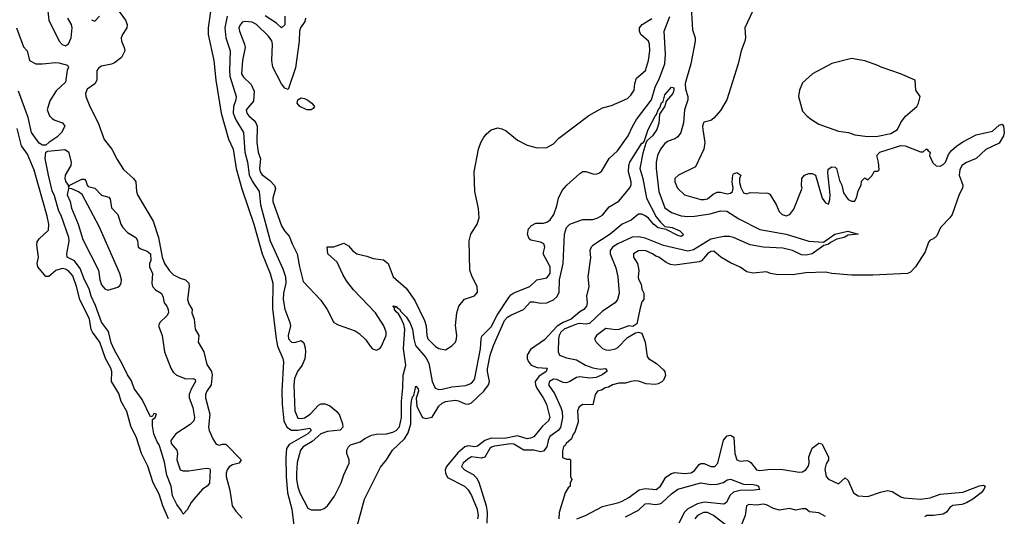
# Model space of a CAD drawing. Header units: inches. Extents: x 1934316 to 2140091, y 524953 to 667329.
# Tile 322 of 384: x 2092911 to 2098922, y 561146 to 564180. Entities that reach past the tile are written whole.
import ezdxf

# ---------------------------------------------------------------- set-up
doc = ezdxf.new("R2010")
doc.units = ezdxf.units.IN
doc.header["$MEASUREMENT"] = 0
doc.layers.add('C0596', color=7, linetype='Continuous')

msp = doc.modelspace()

# ---------------------------------------------------------------- linework, layer by layer
at = {"layer": 'C0596', "color": 5}
for points, elevation in [([(2097008.8, 564290), (2097018, 564118), (2097034.3, 564070), (2097034.5, 564050), (2097008.9, 563910), (2096973.3, 563790), (2096975.6, 563755.6), (2096990.1, 563710), (2096990.1, 563690), (2096969.6, 563630), (2096964.3, 563550), (2096947, 563490), (2096930, 563465.2), (2096910, 563452.7), (2096870, 563437.9), (2096850, 563423.2), (2096824.2, 563390), (2096805.5, 563350), (2096797.8, 563310), (2096796.2, 563270), (2096812.4, 563130), (2096850.1, 563030), (2096890, 563002.6), (2096950, 562982.6), (2096990, 562977.2), (2097030, 562979), (2097126.2, 562993.8), (2097190, 563012.9), (2097229.1, 563010.9), (2097302.5, 562962.5), (2097430, 562897.3), (2097590.6, 562870.6), (2097730, 562827.5), (2097818.3, 562821.7), (2097888.5, 562870), (2097968.1, 562888.1), (2098030.4, 562870), (2097970, 562862.8), (2097943.7, 562850), (2097900.9, 562839.1), (2097860.7, 562819.3), (2097850, 562809.3), (2097820.1, 562799.9), (2097749.2, 562750), (2097710, 562741.3), (2097684.4, 562744.4), (2097630, 562769), (2097570, 562785), (2097449.2, 562790.8), (2097370, 562803.8), (2097270, 562848.9), (2097244.1, 562855.9), (2097210, 562854.9), (2097130, 562838.2), (2097025.5, 562774.5), (2096990, 562765.6), (2096840.8, 562800.8), (2096730, 562844.9), (2096690, 562853.7), (2096650, 562851.8), (2096562.7, 562810), (2096530.1, 562789.9), (2096516.8, 562770), (2096515.1, 562750), (2096550, 562663.8), (2096563.3, 562610), (2096570.2, 562509.8), (2096560.9, 562470), (2096546.7, 562450), (2096470, 562399.6), (2096390, 562324.6), (2096370, 562318.9), (2096330, 562323.3), (2096310, 562319.6), (2096235.3, 562290), (2096215.1, 562270), (2096204, 562250), (2096199.7, 562230), (2096199.6, 562150), (2096206.4, 562130), (2096250, 562114), (2096310, 562101.2), (2096366.2, 562070), (2096410, 562052.4), (2096455.4, 562044.6), (2096488.5, 562048.5), (2096496.5, 562036.5), (2096495.8, 562030), (2096467.7, 562010), (2096430, 561994.8), (2096390, 561990.6), (2096330, 561997.1), (2096310, 561994.8), (2096270, 561969.5), (2096250, 561962.1), (2096230, 561964), (2096190, 561981.5), (2096170, 561983.6), (2096146, 561970), (2096140.4, 561950), (2096175.9, 561895.9), (2096215.9, 561810), (2096223.8, 561783.8), (2096225.4, 561750), (2096212.1, 561687.9), (2096197.8, 561670), (2096147.3, 561632.7), (2096137.7, 561610), (2096130.1, 561570), (2096110, 561544.6), (2096090, 561539.8), (2096050, 561550), (2095990, 561550.5), (2095927.6, 561587.6), (2095910, 561588.9), (2095810, 561575.4), (2095791.1, 561568.9), (2095780.6, 561559.4), (2095750, 561508.1), (2095730, 561500.3), (2095670, 561508.3), (2095650, 561497), (2095619.3, 561470), (2095608, 561450), (2095625.8, 561430), (2095680.6, 561400.6), (2095700.3, 561380.3), (2095715, 561355), (2095760, 561210), (2095765.7, 561170), (2095762.9, 561102.9)], 140), ([(2093079.3, 564270), (2093090, 564177.6), (2093152.3, 564050), (2093170, 564028.3), (2093190, 564019.8), (2093210, 564032), (2093226.2, 564070), (2093231.5, 564131.5), (2093227.6, 564150), (2093204.5, 564190)], 80), ([(2093517.6, 564230), (2093556.4, 564176.4), (2093567.4, 564150), (2093566.2, 564130), (2093538.4, 564090), (2093530.4, 564070), (2093531.9, 564050), (2093549.6, 564010), (2093552, 563990), (2093532.1, 563950), (2093490, 563915.8), (2093471.9, 563908.1), (2093410, 563895.7), (2093393.7, 563886.3), (2093381.1, 563870), (2093381.1, 563810), (2093370, 563787.7), (2093323.4, 563756.6), (2093312.7, 563730), (2093315.2, 563710), (2093339.8, 563650), (2093390.8, 563550), (2093427.5, 563447.5), (2093472.9, 563390), (2093505.8, 563325.8), (2093545.8, 563265.8), (2093605.6, 563210), (2093619.9, 563190), (2093623.9, 563130), (2093630.3, 563110), (2093725.3, 562950), (2093757.7, 562850), (2093780.4, 562730), (2093795.9, 562690), (2093825.3, 562645.3), (2093850, 562620.9), (2093890, 562600.6), (2093922.6, 562590), (2093943.6, 562570), (2093946, 562550), (2093936.6, 562470), (2093944, 562444), (2093964.4, 562410), (2093962.8, 562390), (2093975.4, 562350), (2093981.7, 562290), (2094003.8, 562250), (2094000.9, 562210), (2094034.6, 562150), (2094054.4, 562074.4), (2094082.3, 562030), (2094086.5, 562010), (2094079.1, 561950), (2094053.4, 561910), (2094046.2, 561890), (2094046.1, 561870), (2094071.4, 561770), (2094064.2, 561690), (2094068.7, 561670), (2094090, 561618.7), (2094110, 561586.4), (2094130, 561579.5), (2094150, 561587.6), (2094170, 561586), (2094264.1, 561490), (2094251.2, 561470), (2094210, 561460.9), (2094191, 561449), (2094177.4, 561430), (2094171.6, 561410), (2094171.3, 561390), (2094193.9, 561306.1), (2094209.3, 561209.3), (2094230, 561176.9), (2094270, 561133.8)], 80), ([(2094076.9, 564230), (2094062.2, 564130), (2094062.6, 564090), (2094096.8, 563930), (2094108.3, 563810), (2094141.3, 563610), (2094186, 563450), (2094214.2, 563390), (2094233.4, 563270), (2094267.5, 563147.5), (2094341, 562930), (2094392.3, 562750), (2094439.3, 562630), (2094456.3, 562570), (2094455.3, 562415.3), (2094477, 562230), (2094485.4, 562185.4), (2094518.2, 562110), (2094521.5, 562090), (2094511.5, 561910), (2094513.3, 561830), (2094524.4, 561730), (2094542.7, 561690), (2094570, 561672.9), (2094610, 561672.1), (2094683.4, 561683.4), (2094690.6, 561670.6), (2094670, 561649.1), (2094555.4, 561584.6), (2094540.4, 561559.6), (2094535.4, 561504.6), (2094537.3, 561390), (2094546.5, 561290), (2094572.1, 561190), (2094584.8, 561090)], 120), ([(2097402.9, 564270), (2097338, 564130), (2097341.8, 564070), (2097337.5, 564050), (2097315.7, 563990), (2097297.5, 563910), (2097229.1, 563690), (2097190, 563626.2), (2097150, 563579.3), (2097130, 563564.2), (2097090, 563554.7), (2097086, 563550), (2097080.8, 563530), (2097082, 563510), (2097093.4, 563430), (2097087.2, 563390), (2097037.8, 563282.2), (2096934, 563230), (2096910.5, 563210), (2096910.4, 563190), (2096928, 563150), (2096970, 563110.4), (2097070, 563081.8), (2097090, 563080.9), (2097110, 563086.6), (2097145.5, 563114.5), (2097170, 563126.9), (2097190, 563126.9), (2097230, 563116.8), (2097250, 563119.6), (2097263, 563130), (2097266.9, 563150), (2097261.6, 563190), (2097265.1, 563230), (2097270, 563239.3), (2097290, 563247.3), (2097313.4, 563230), (2097306, 563210), (2097306.4, 563186.4), (2097314.4, 563154.4), (2097330, 563122), (2097350, 563116), (2097370, 563124.7), (2097479.6, 563119.6), (2097490, 563114), (2097530, 563052), (2097548.1, 563008.1), (2097566, 562990), (2097590, 562982), (2097614, 562990), (2097636.6, 563023.4), (2097688.7, 563150), (2097685.2, 563165.2), (2097687, 563210), (2097702, 563230), (2097730, 563239.6), (2097750, 563240.4), (2097770.5, 563230.5), (2097811.3, 563090), (2097830, 563062), (2097850, 563054), (2097858, 563082), (2097859, 563110), (2097844.8, 563244.8), (2097847.2, 563267.2), (2097870, 563281.3), (2097890, 563279.1), (2097897.1, 563270), (2097917.1, 563197.1), (2097930.6, 563170), (2097941.4, 563121.4), (2097970, 563082), (2097990, 563072), (2098010, 563072), (2098022, 563098), (2098030, 563134), (2098048, 563170), (2098050, 563194), (2098070, 563214), (2098090, 563202), (2098114.6, 563225.4), (2098130, 563254), (2098150, 563254), (2098158, 563262), (2098154, 563310), (2098143.7, 563350), (2098162, 563370), (2098290, 563411.3), (2098317.3, 563410), (2098410, 563372), (2098427.3, 563372.7), (2098446, 563390), (2098451.3, 563390), (2098458, 563378), (2098470, 563371.3), (2098466, 563350), (2098486, 563306), (2098507.4, 563287.4), (2098530, 563285.2), (2098550, 563295.5), (2098562.5, 563310), (2098582.5, 563357.5), (2098599.5, 563380.5), (2098630, 563407.6), (2098670, 563433.8), (2098750, 563477.3), (2098850, 563499), (2098890, 563534.9), (2098910, 563542.8), (2098917.1, 563530), (2098922.4, 563490), (2098917, 563470), (2098890, 563425.7), (2098810, 563386.4), (2098750, 563332.5), (2098692, 563308), (2098663.1, 563290), (2098650, 563262), (2098647.8, 563230), (2098668.7, 563170), (2098667, 563150), (2098647, 563113), (2098604.6, 562990), (2098590.5, 562969.5), (2098533, 562910), (2098510, 562859.1), (2098490, 562840.3), (2098470, 562832.2), (2098458.8, 562821.2), (2098438.7, 562761.3), (2098381.1, 562670), (2098350, 562638.1), (2098331.3, 562630), (2098120.4, 562619.6), (2097990, 562619.3), (2097869.5, 562629.5), (2097830, 562637.1), (2097710, 562633.4), (2097630, 562621.7), (2097530, 562623.6), (2097494, 562630), (2097470, 562639.8), (2097387.9, 562632.1), (2097350, 562640.2), (2097308.8, 562668.8), (2097250, 562694.4), (2097192.1, 562730), (2097150, 562765), (2097130, 562763.9), (2097110, 562750.4), (2097072.8, 562707.2), (2097059.4, 562700.6), (2096910, 562679.8), (2096884.1, 562684.1), (2096857, 562697), (2096813.3, 562730), (2096795.2, 562735.2), (2096774, 562750), (2096730, 562769.4), (2096690, 562767), (2096658, 562750), (2096659.3, 562730), (2096682, 562690), (2096688, 562670), (2096691.6, 562648.4), (2096687.3, 562610), (2096690, 562594), (2096704.7, 562564.7), (2096710, 562534), (2096720.7, 562510), (2096721, 562470), (2096710, 562455.3), (2096696.3, 562410), (2096678, 562322), (2096654.4, 562305.6), (2096629.2, 562309.2), (2096570, 562287), (2096550, 562285.1), (2096490, 562293.5), (2096433, 562250), (2096420.7, 562230), (2096430.8, 562210), (2096470, 562171), (2096490, 562162), (2096510, 562161.6), (2096548, 562170), (2096562, 562178), (2096621.6, 562238.4), (2096670, 562266.8), (2096690, 562271.3), (2096710, 562264.7), (2096730.4, 562210), (2096742.8, 562122.8), (2096750.5, 562110), (2096799, 562079), (2096841.2, 562041.2), (2096849.3, 562029.3), (2096854, 562006), (2096842.3, 561977.7), (2096832.4, 561967.6), (2096810, 561954.6), (2096790, 561950.5), (2096735.3, 561955.3), (2096690, 561970.9), (2096670, 561972.8), (2096642, 561970), (2096610, 561959), (2096570, 561959.5), (2096531.3, 561950), (2096506.1, 561933.9), (2096486, 561930), (2096463.8, 561916.2), (2096438, 561910), (2096424.7, 561890), (2096410, 561826), (2096350, 561828), (2096325.8, 561814.2), (2096317.3, 561790), (2096319.8, 561720.2), (2096299.8, 561660.2), (2096290, 561648), (2096279.9, 561620.1), (2096246.8, 561590), (2096242, 561578), (2096232, 561570), (2096226, 561546), (2096224.7, 561504.7), (2096250, 561494), (2096270, 561494), (2096274, 561490), (2096274, 561390), (2096282, 561370), (2096272.7, 561347.3), (2096272, 561330), (2096259.6, 561320.4), (2096242, 561290), (2096204.7, 561170), (2096202, 561130)], 160), ([(2093350, 564180.4), (2093370, 564172.2), (2093398.3, 564201.7)], 80), ([(2094178.2, 564201.8), (2094163.1, 564130), (2094170, 564070.4), (2094195.5, 563990), (2094191.6, 563870), (2094194.7, 563834.7), (2094232.8, 563710), (2094231, 563690), (2094216.1, 563650), (2094214.5, 563610), (2094230, 563568.5), (2094276.5, 563490), (2094286.2, 563370), (2094301.7, 563310), (2094312.2, 563232.2), (2094330, 563194.5), (2094373.6, 563130), (2094381.1, 563050), (2094439.4, 562830), (2094518.5, 562658.5), (2094534.3, 562610), (2094535.8, 562570), (2094522.1, 562510), (2094519.9, 562470), (2094530.7, 562410.7), (2094561.3, 562330), (2094564.2, 562310), (2094550.1, 562250), (2094552.6, 562230), (2094570, 562209), (2094590, 562206.9), (2094630, 562220.2), (2094645.7, 562205.7), (2094654.8, 562174.8), (2094657, 562150), (2094652.3, 562107.7), (2094635.1, 562070), (2094607.1, 562030), (2094588.8, 561988.8), (2094585, 561950), (2094590.1, 561790), (2094610, 561746.4), (2094630, 561742.5), (2094650, 561746.9), (2094685.4, 561770), (2094735.9, 561824.1), (2094750, 561832.2), (2094773.9, 561833.9), (2094803, 561823), (2094846.9, 561786.9), (2094863.4, 561763.4), (2094882.4, 561710), (2094884, 561690), (2094868.3, 561671.7), (2094790, 561663.4), (2094750.3, 561650), (2094697.7, 561602.3), (2094641.6, 561570), (2094626.1, 561550), (2094605.5, 561474.5), (2094600.1, 561410), (2094601.7, 561370), (2094610, 561325.3), (2094622.3, 561290), (2094670, 561194.9), (2094690, 561186), (2094730, 561185.5), (2094750, 561186), (2094770, 561193.7), (2094790, 561210.3), (2094832.1, 561267.9), (2094873.8, 561350), (2094890, 561398.8), (2094922, 561470), (2094922, 561490), (2094909.1, 561529.1), (2094909, 561550), (2094918, 561570), (2094930, 561582), (2094990, 561601.3), (2095018.2, 561621.8), (2095059.1, 561640.9), (2095090, 561647), (2095150, 561649.1), (2095190, 561660.4), (2095210, 561670.2), (2095230, 561692.9), (2095241.3, 561750), (2095241.4, 561850), (2095250.2, 561930), (2095252.5, 562007.5), (2095267.8, 562070), (2095255.1, 562170), (2095261.7, 562290), (2095257.2, 562317.2), (2095238.9, 562358.9), (2095223.7, 562383.7), (2095210, 562395.1), (2095199.8, 562410), (2095199.6, 562419.6), (2095188.4, 562431.6), (2095204.7, 562430), (2095203.6, 562423.6), (2095210, 562428.7), (2095217.7, 562417.7), (2095230, 562410.9), (2095237.3, 562397.3), (2095270, 562365), (2095293.5, 562330), (2095310, 562290), (2095316.5, 562230), (2095328.4, 562190), (2095390, 562116.1), (2095410, 562081.4), (2095429.1, 561969.1), (2095448.3, 561928.3), (2095470, 561919.7), (2095490, 561921.8), (2095550, 561936.4), (2095634.5, 561945.5), (2095670, 561959.6), (2095684.7, 561975.3), (2095690.4, 561989.6), (2095725.3, 562170), (2095728.2, 562230), (2095733, 562247), (2095790, 562302.7), (2095826.1, 562373.9), (2095897.4, 562482.6), (2095910, 562499.2), (2095927.7, 562512.3), (2096026.6, 562550), (2096069.1, 562590.9), (2096130, 562602.2), (2096150, 562628.8), (2096149, 562670), (2096107, 562750), (2096116.4, 562790), (2096111.5, 562810), (2096090, 562821.5), (2096032.2, 562832.2), (2096021, 562841), (2096010.8, 562870), (2096017.8, 562902.2), (2096036.6, 562923.4), (2096063.1, 562936.9), (2096110, 562936.8), (2096130, 562942.5), (2096150, 562957.6), (2096171.8, 562990), (2096190, 563043), (2096200.2, 563090), (2096223.5, 563136.5), (2096251.1, 563168.9), (2096330, 563240.2), (2096350, 563252.6), (2096366.9, 563253.1), (2096410, 563238.7), (2096430, 563237), (2096450, 563243.7), (2096464.2, 563255.8), (2096510, 563332.4), (2096560.6, 563379.4), (2096626.6, 563470), (2096652.2, 563527.8), (2096677.1, 563570), (2096769.4, 563690), (2096791.8, 563768.2), (2096817.6, 563822.4), (2096850.3, 563910), (2096854.4, 563970), (2096846.5, 564110), (2096881.1, 564198.9)], 140), ([(2094655.7, 564190), (2094651.3, 564170), (2094626, 564130), (2094620.1, 564110), (2094617.1, 564050), (2094594.1, 563885.9), (2094550, 563753.2), (2094530, 563761.3), (2094510, 563787.8), (2094456.6, 563890), (2094450.4, 563930), (2094454.7, 564030), (2094450, 564050.9), (2094430, 564080.3), (2094356, 564150), (2094330, 564164.7), (2094284.9, 564170), (2094270, 564165.7), (2094254.4, 564145.6), (2094249.6, 564130), (2094252.6, 564110), (2094284.1, 564030), (2094286.8, 564010), (2094272.4, 563930), (2094264.8, 563850), (2094277.1, 563830), (2094323.5, 563783.5), (2094342.6, 563742.6), (2094337.9, 563682.1), (2094293.1, 563630), (2094298, 563610), (2094310, 563592), (2094343.3, 563563.3), (2094353.6, 563550), (2094360.2, 563530), (2094359.8, 563430), (2094367.3, 563370), (2094380.8, 563330), (2094374.8, 563270), (2094380.2, 563250), (2094390, 563234.9), (2094437.7, 563197.7), (2094466.7, 563166.7), (2094472.1, 563147.9), (2094455.9, 563090), (2094457.2, 563070), (2094510, 562921), (2094528, 562890), (2094556.9, 562856.9), (2094574.6, 562810), (2094605.5, 562750), (2094618.6, 562670), (2094640.9, 562580.9), (2094750, 562466.8), (2094788.9, 562408.9), (2094830, 562330.8), (2094856.1, 562316.1), (2094958.4, 562278.4), (2094983, 562263), (2095024.5, 562224.5), (2095050, 562184.7), (2095064.7, 562170), (2095090, 562161), (2095110, 562171.3), (2095118.6, 562181.4), (2095148.7, 562250), (2095148.7, 562270), (2095134, 562310), (2095083.7, 562390), (2094949.6, 562530), (2094905.6, 562585.6), (2094883.1, 562623.1), (2094850, 562699.6), (2094793.2, 562750), (2094788, 562792), (2094830, 562793), (2094890, 562814.8), (2094918.6, 562798.6), (2094943.8, 562770), (2094970, 562748.9), (2095030, 562736.3), (2095070, 562720.5), (2095133.1, 562713.1), (2095161.6, 562690), (2095190.7, 562610), (2095270, 562539.1), (2095324, 562464), (2095382.8, 562342.8), (2095392, 562310), (2095397.1, 562250), (2095403, 562230), (2095450, 562184), (2095470, 562171), (2095510, 562162), (2095550, 562187.7), (2095571.6, 562210), (2095578.4, 562230), (2095580.9, 562250), (2095571.7, 562311.7), (2095579.7, 562390), (2095591.8, 562430), (2095627.2, 562472.8), (2095687.6, 562492.4), (2095705.4, 562514.6), (2095704.2, 562550), (2095672.8, 562610), (2095658.7, 562650), (2095656, 562830), (2095666, 562870), (2095705.1, 562930), (2095716.3, 562970), (2095713.1, 563026.9), (2095689.7, 563130), (2095686.3, 563250), (2095712.6, 563390), (2095726.3, 563430), (2095742, 563458), (2095759.7, 563480.3), (2095790, 563506.4), (2095830, 563518.7), (2095854, 563514), (2095880.8, 563500.8), (2095950, 563444.9), (2096010, 563412.7), (2096070, 563398), (2096130, 563399.1), (2096170, 563422), (2096203, 563457), (2096385.4, 563594.6), (2096470, 563640.7), (2096524.8, 563655.2), (2096621.5, 563698.5), (2096641.5, 563718.5), (2096662.7, 563750), (2096666, 563790), (2096677.7, 563822.3), (2096732.1, 563870), (2096750, 563931), (2096757.8, 563990), (2096756.8, 564030), (2096749.7, 564050), (2096703.9, 564090), (2096695, 564110), (2096696.1, 564130), (2096711.1, 564150), (2096770, 564187.7)], 160), ([(2094530, 564202), (2094530, 564149.3), (2094510, 564131.5), (2094479.8, 564159.8), (2094410, 564203.8)], 140), ([(2092890.7, 564130.7), (2092933.7, 564013.7), (2092956, 563990), (2092971, 563930), (2093010.5, 563910.5), (2093050.4, 563910.4), (2093130, 563919.5), (2093150, 563916.9), (2093203.4, 563903.4), (2093208.9, 563890), (2093200.6, 563870), (2093190, 563799), (2093134, 563746), (2093095.9, 563684.1), (2093078.8, 563630), (2093093.7, 563593.7), (2093110, 563576), (2093125.8, 563565.8), (2093172, 563550), (2093186, 563530), (2093166.8, 563490), (2093138.3, 563461.7), (2093090, 563429.2), (2093070, 563414.5), (2093050, 563413), (2093030, 563425.6), (2092983.9, 563490), (2092963.5, 563583.5), (2092903.2, 563743.2)], 60), ([(2094950.4, 561010), (2095015.8, 561250), (2095113.9, 561446.1), (2095150, 561491), (2095187, 561550), (2095260.4, 561619.6), (2095283.5, 561656.5), (2095299, 561710), (2095299.4, 561810), (2095304, 561850), (2095310, 561876.3), (2095316.9, 561883.1), (2095330, 561940.7), (2095343.8, 561923.8), (2095345.3, 561910), (2095331.7, 561868.3), (2095336.3, 561816.3), (2095369.4, 561750), (2095390, 561742.7), (2095430, 561752), (2095470, 561817.8), (2095490, 561837.2), (2095510, 561847.9), (2095570, 561856.1), (2095590, 561852.2), (2095630, 561833.5), (2095650, 561831.6), (2095670, 561839.9), (2095744.7, 561910), (2095773.5, 561950), (2095780.1, 561970), (2095766.8, 562030), (2095767.1, 562047.1), (2095783.5, 562130), (2095804.1, 562190), (2095870, 562342.4), (2095890, 562362.8), (2095910, 562374.7), (2095987.7, 562410), (2096030, 562455.9), (2096050, 562456.8), (2096090, 562447.9), (2096130, 562450.7), (2096170, 562469), (2096191.8, 562488.2), (2096204, 562516), (2096206.1, 562590), (2096229.2, 562690), (2096238, 562870), (2096248.8, 562910), (2096270, 562931), (2096330, 562953.4), (2096350, 562958.7), (2096410, 562960.3), (2096440.9, 562970), (2096470, 562986.5), (2096510, 563036.9), (2096570, 563071.5), (2096634.8, 563150), (2096643.5, 563170), (2096644.4, 563190), (2096627.5, 563250), (2096629.9, 563290), (2096636.1, 563310), (2096710, 563425.3), (2096714.7, 563425.3), (2096723.3, 563436.7), (2096747.5, 563510), (2096790, 563591.7), (2096799.8, 563600.2), (2096808.9, 563630), (2096819.1, 563640.9), (2096830, 563671.5), (2096839.3, 563680.8), (2096850, 563721.3), (2096890, 563767.8), (2096904.5, 563764.5), (2096904.9, 563750), (2096898, 563730), (2096858.5, 563681.5), (2096850, 563652), (2096817.2, 563602.8), (2096813, 563547), (2096801.9, 563510), (2096774.7, 563470), (2096740.1, 563439.9), (2096733.5, 563426.5), (2096714.8, 563365.2), (2096697.6, 563270), (2096714.5, 563210), (2096737.3, 563090), (2096796.1, 562976.1), (2096822.7, 562942.7), (2096850, 562917.6), (2096894, 562910), (2096941.7, 562890), (2096961.1, 562870), (2096959, 562861), (2096950, 562855.6), (2096930, 562861.6), (2096858.3, 562898.3), (2096810, 562908.2), (2096781.2, 562930), (2096750, 562967.2), (2096730, 562982.7), (2096710, 562992.9), (2096690, 562992.9), (2096644.2, 562955.8), (2096589.2, 562930.8), (2096516.4, 562870), (2096410, 562800.6), (2096399.8, 562790), (2096392.5, 562770), (2096395.1, 562724.9), (2096379.8, 562610), (2096385.8, 562550), (2096372.3, 562490), (2096376.1, 562450), (2096371.2, 562430), (2096355.5, 562410), (2096330, 562394.9), (2096278.1, 562350), (2096229.8, 562330.2), (2096192.7, 562307.3), (2096116.1, 562223.9), (2096030, 562164.2), (2096009.7, 562130), (2096009.1, 562110), (2096014.5, 562094.5), (2096033.8, 562070), (2096070, 562055.3), (2096130.7, 562050), (2096126.2, 562030), (2096080.8, 561999.2), (2096058.7, 561970), (2096059.3, 561950), (2096068, 561928), (2096107.9, 561870), (2096128.3, 561830), (2096147.2, 561750), (2096138.6, 561730), (2096103, 561697), (2096050, 561630.8), (2096030, 561622.4), (2096010, 561619.9), (2095950, 561637), (2095870, 561622), (2095790, 561624.1), (2095750, 561609.3), (2095706.5, 561573.5), (2095690, 561570.6), (2095650, 561575.7), (2095628.7, 561571.3), (2095586.4, 561533.6), (2095517.3, 561450), (2095509.7, 561430), (2095510, 561408.4), (2095523.7, 561383.7), (2095626.7, 561330), (2095650, 561307.8), (2095670, 561272.8), (2095704.8, 561190), (2095710.7, 561150), (2095705.2, 561130)], 120), ([(2093819.6, 561130), (2093784.3, 561210), (2093761.8, 561281.8), (2093725.8, 561350), (2093693, 561453), (2093654.6, 561530), (2093624.6, 561624.6), (2093590, 561696.8), (2093565.9, 561785.9), (2093530, 561848.3), (2093515.4, 561895.4), (2093472.1, 561970), (2093474.2, 562030), (2093468.1, 562050), (2093434.3, 562110), (2093401.3, 562210), (2093354.7, 562270), (2093346.7, 562286.7), (2093337, 562350), (2093278, 562470), (2093258, 562550), (2093235.7, 562615.7), (2093210, 562646.2), (2093190, 562656.3), (2093170, 562659.8), (2093131.6, 562648.4), (2093090, 562611.6), (2093070, 562611.7), (2093022.6, 562670), (2093018.4, 562690), (2093025.8, 562730), (2093016, 562804), (2093017.8, 562822.2), (2093030, 562841.5), (2093086.8, 562893.2), (2093089.6, 562930.4), (2093079.7, 562979.7), (2093000.2, 563260.2), (2092958.8, 563358.8), (2092922.7, 563410), (2092896.1, 563516.1)], 80), ([(2096312.7, 561130), (2096366.3, 561150), (2096470, 561206.5), (2096570, 561229.6), (2096590, 561238.1), (2096630, 561260.9), (2096692.5, 561307.5), (2096730, 561315), (2096797, 561310), (2096822.7, 561330), (2096855.4, 561384.6), (2096890, 561408.2), (2096910, 561414.3), (2096967, 561407), (2097010, 561411.4), (2097030, 561426.4), (2097058.5, 561461.5), (2097070, 561468.2), (2097090, 561468.4), (2097130, 561450.2), (2097154.7, 561450), (2097173.2, 561470), (2097208.7, 561611.4), (2097230, 561636.9), (2097250, 561642.3), (2097270.3, 561630), (2097277.2, 561530), (2097290, 561491.6), (2097310, 561482.5), (2097350, 561487.7), (2097363.4, 561483.3), (2097375.6, 561475.6), (2097409.3, 561430), (2097430, 561425.6), (2097494.1, 561434.1), (2097570, 561430.9), (2097670, 561415.5), (2097690, 561418.4), (2097709.8, 561430), (2097724.6, 561450), (2097731, 561470), (2097728.2, 561510), (2097750, 561561.3), (2097790, 561593), (2097807.7, 561587.7), (2097848.4, 561510), (2097848.6, 561490), (2097834.5, 561465.5), (2097826.9, 561433.1), (2097834.7, 561390), (2097850, 561372.3), (2097910, 561344.9), (2097950, 561381.6), (2097970, 561364.6), (2098000.9, 561290), (2098030.6, 561270.6), (2098090, 561266.9), (2098166.7, 561293.3), (2098210, 561302.9), (2098238.1, 561298.1), (2098290, 561264.8), (2098310, 561259.1), (2098410, 561250.7), (2098470, 561258.1), (2098530, 561280.1), (2098670, 561293.1), (2098770, 561332.2), (2098795.2, 561335.2), (2098804.7, 561330), (2098797.6, 561310), (2098781.5, 561290), (2098730.3, 561250), (2098692.4, 561227.6), (2098662.3, 561217.7), (2098607.4, 561212.6), (2098590, 561200.4), (2098569.5, 561170.5), (2098550, 561159.3), (2098490.6, 561150.7), (2098450.2, 561149.8), (2098437.9, 561142.1)], 160), ([(2096610, 561142.5), (2096690, 561182.4), (2096730, 561221.2), (2096750, 561224.8), (2096790, 561217.3), (2096818.6, 561221.4), (2096832.2, 561227.8), (2096890, 561283.8), (2096928.5, 561311.6), (2097070, 561349.6), (2097130, 561340.7), (2097170, 561342.4), (2097207.1, 561352.9), (2097230, 561369.2), (2097250, 561372.7), (2097330, 561342.4), (2097390, 561340.7), (2097410, 561335.6), (2097422.4, 561330), (2097426.8, 561310), (2097395.3, 561304.7), (2097310, 561302.9), (2097270, 561293.5), (2097246.6, 561273.4), (2097225.5, 561230), (2097210, 561219.8), (2097090, 561233.2), (2097050, 561222.9), (2096990, 561190.7), (2096970, 561171.7), (2096935.5, 561104.5)], 140), ([(2097830, 561144.6), (2097790, 561166.2), (2097732.6, 561172.6), (2097710, 561190.5), (2097690, 561191.7), (2097650, 561182.9), (2097610, 561194.1), (2097550, 561183.8), (2097513.2, 561193.2), (2097470, 561215), (2097450, 561219.6), (2097410, 561214), (2097363, 561217), (2097348.5, 561210), (2097341.3, 561150), (2097315.4, 561090)], 160), ([(2097228, 561088), (2097146, 561150), (2097110, 561169.2), (2097086.7, 561170), (2097050, 561151.5), (2097033, 561130)], 160)]:
    msp.add_lwpolyline(points, dxfattribs=dict(at, elevation=elevation))
for points, elevation in [([(2097990, 563944), (2097870, 563913.2), (2097751.3, 563850), (2097690, 563795.3), (2097671, 563750), (2097666, 563710), (2097690, 563622), (2097718, 563590), (2097744.7, 563570), (2097790, 563542.8), (2097910, 563498.8), (2097970.6, 563490.6), (2098010, 563476), (2098090, 563466.8), (2098150, 563468.9), (2098230, 563484.6), (2098269.3, 563510), (2098290, 563552), (2098319, 563590), (2098388.7, 563650), (2098399, 563670), (2098408.7, 563710), (2098382, 563750), (2098378, 563810), (2098289.5, 563849.5), (2098170, 563889.4), (2098150, 563901.2), (2098070, 563929.2)], 180), ([(2094690, 563629.8), (2094663.7, 563630), (2094622.2, 563650), (2094605.6, 563670), (2094608.7, 563691.3), (2094630, 563702), (2094650, 563699.2), (2094670, 563688.9), (2094694.9, 563670), (2094710.8, 563650), (2094702.4, 563637.6)], 160), ([(2093210, 563154), (2093218, 563170), (2093290, 563206.8), (2093306, 563206), (2093315.9, 563195.9), (2093322.8, 563170), (2093330, 563161), (2093370.4, 563150.4), (2093410, 563108), (2093455.3, 563095.3), (2093463, 563083), (2093472.4, 563030), (2093510.6, 562990), (2093528.4, 562930), (2093541.6, 562910), (2093570, 562880.5), (2093621, 562850), (2093630.7, 562830.7), (2093634, 562790), (2093650, 562779.3), (2093690, 562766), (2093710.1, 562750), (2093711.5, 562708.5), (2093704, 562690), (2093702.8, 562670), (2093721, 562630), (2093718.8, 562570), (2093722.8, 562550), (2093741, 562530), (2093774.9, 562510), (2093784.9, 562490), (2093792.4, 562450), (2093810, 562430.4), (2093818, 562410), (2093819.7, 562390), (2093810.2, 562370), (2093766.7, 562330), (2093758.4, 562310), (2093780.5, 562250), (2093794.4, 562150), (2093833, 562050), (2093847.2, 562027.2), (2093868.8, 562008.8), (2093925.1, 561985.1), (2093970, 561988.5), (2093981.4, 561981.4), (2093983.6, 561970), (2093957.1, 561922.9), (2093946, 561890), (2093946.7, 561870), (2093967.2, 561810), (2093978.5, 561750), (2093974.2, 561730), (2093952.5, 561707.5), (2093864.9, 561650), (2093834.8, 561610), (2093836, 561590), (2093870.8, 561550), (2093874.8, 561530), (2093871, 561490), (2093891.3, 561430), (2093910, 561423.8), (2093943.1, 561423.1), (2094050, 561440.8), (2094070, 561437.6), (2094074.2, 561430), (2094070, 561348.7), (2094056, 561330), (2094027.5, 561312.5), (2093974, 561250), (2093957.3, 561230), (2093934.4, 561185.6), (2093910, 561159), (2093899.7, 561179.7), (2093870, 561217.4), (2093844.6, 561270), (2093835.8, 561330), (2093810, 561397.2), (2093795.9, 561475.9), (2093777.8, 561537.8), (2093762.5, 561582.5), (2093750, 561601.3), (2093729.9, 561650), (2093722.3, 561697.7), (2093722.5, 561737.5), (2093738, 561750), (2093746, 561770), (2093730, 561774), (2093722, 561758), (2093710, 561754), (2093658.9, 561858.9), (2093610, 561927.1), (2093593.4, 561973.4), (2093569.2, 562010), (2093537.3, 562077.3), (2093490, 562160.5), (2093470, 562206), (2093454.3, 562274.3), (2093410, 562331.1), (2093374.4, 562434.4), (2093346.9, 562490), (2093335.8, 562535.8), (2093306.7, 562590), (2093280, 562660), (2093246.2, 562706.2), (2093201, 562730), (2093198.4, 562750), (2093212.7, 562827.3), (2093211.3, 562850), (2093163.5, 562983.5), (2093149.4, 563010), (2093124.1, 563104.1), (2093110, 563134.7), (2093086.3, 563230), (2093067.4, 563332.6), (2093070, 563371.3), (2093083.2, 563376.8), (2093186.8, 563386.8), (2093210, 563372), (2093224.9, 563310), (2093223, 563290), (2093189, 563231), (2093185.7, 563210), (2093193, 563190), (2093207.3, 563170)], 60), ([(2093210, 563148.7), (2093201.3, 563110), (2093218.7, 563070), (2093228.4, 563028.4), (2093267.2, 562930), (2093296.2, 562836.2), (2093391.6, 562650), (2093399.7, 562590), (2093410, 562559.3), (2093430, 562534.9), (2093450, 562526.9), (2093510, 562546.7), (2093522.9, 562557.1), (2093530.6, 562569.4), (2093533.3, 562590), (2093522.9, 562630), (2093397, 562917), (2093291.6, 563111.6), (2093270, 563129.3), (2093230, 563146)], 60)]:
    msp.add_lwpolyline(points, close=True, dxfattribs=dict(at, elevation=elevation))

doc.saveas('drawing.dxf')
